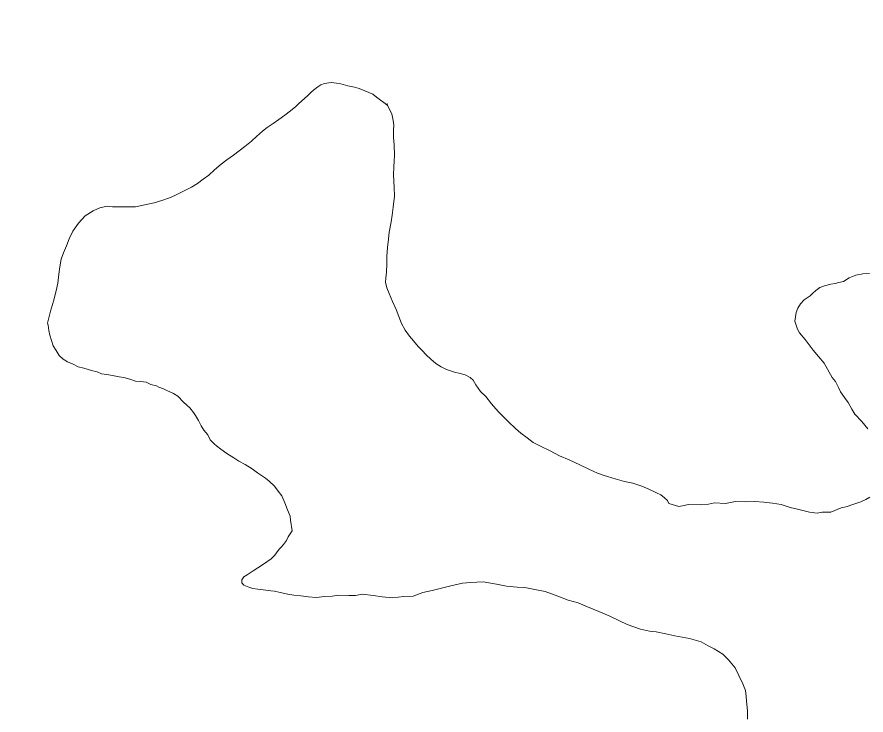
# Model space of a CAD drawing. Extents: x -1643653 to 4543381, y 1624270 to 13878484.
# Drawn here: x 679701 to 681289, y 8955215 to 8956521 of the extents above; entities that cross this region are included whole.
import ezdxf

# ---------------------------------------------------------------- set-up
doc = ezdxf.new("R2010")
doc.units = 0
doc.header["$LTSCALE"] = 200
for name, color, linetype, lineweight in [('1', 7, 'Continuous', 13), ('24', 7, 'Continuous', 25), ('29', 7, 'Continuous', 13), ('53', 7, 'Continuous', 106)]:
    doc.layers.add(name, color=color, linetype=linetype, lineweight=lineweight)

msp = doc.modelspace()

# ---------------------------------------------------------------- linework, layer by layer
at = {"layer": '1', "lineweight": 25}
msp.add_spline([(814781, 9009175.5), (814787.2, 9009173.4), (814796.9, 9009173.4), (814799.4, 9009172.4), (814805.1, 9009174.5), (814805.6, 9009176.5), (814811.7, 9009179.5), (814811.7, 9009179.5), (814801.5, 9009181), (814790.7, 9009181.5), (814784.1, 9009183.1), (814777.4, 9009185.1), (814778.4, 9009175.5)], degree=3, dxfattribs=at)
at = {"layer": '24'}
msp.add_spline([(665209.5, 8949437.1), (665261.8, 8949907.3), (665888.8, 8950560.5), (666750.9, 8951187.5), (667665.3, 8951814.5), (668344.5, 8952363.1), (668788.7, 8952911.7), (669180.6, 8953564.9), (669154.4, 8954270.2), (669755.3, 8954662.1), (670486.8, 8955027.9), (671218.3, 8955785.5), (671166.1, 8956360.3), (671531.8, 8956726), (671479.6, 8956987.3), (670957.1, 8957405.3), (670695.8, 8957849.4), (671139.9, 8958502.5), (671845.3, 8959207.9), (672394, 8958789.9), (673047.1, 8959234), (673465.1, 8959834.9), (673177.7, 8960461.9), (673987.6, 8960749.3), (675163.2, 8960879.9), (676103.7, 8960906.1), (677253.2, 8961428.6), (677697.4, 8961559.2), (678115.4, 8962133.9), (678611.8, 8962369.1), (678820.8, 8962919.9), (679291, 8963704.1), (679918, 8964226.8), (679944.1, 8964697.3), (679709, 8965272.3), (679291, 8966004.2), (678115.4, 8966945.2)], degree=3, dxfattribs=at)
at = {"layer": '29'}
for points in [[(680228.2, 8956359), (680244.4, 8956373.6), (680251, 8956379.8), (680255.6, 8956384.2), (680264, 8956390.2), (680269.7, 8956394.2), (680276.4, 8956396.5), (680288.7, 8956398.4), (680298.9, 8956397.5), (680307.1, 8956396.1), (680319.9, 8956392.4), (680332.5, 8956389.8), (680341.1, 8956387.5), (680352, 8956382.9), (680366.7, 8956376.9), (680373.8, 8956371.2), (680381.2, 8956365.2), (680387.2, 8956360.9), (680389.6, 8956358.9)], [(680389.6, 8956358.9), (680387.2, 8956360.9), (680381.2, 8956365.2), (680373.8, 8956371.2), (680366.7, 8956376.9), (680352, 8956382.9), (680341.1, 8956387.5), (680332.5, 8956389.8), (680319.9, 8956392.4), (680307.1, 8956396.1), (680298.9, 8956397.5), (680288.7, 8956398.4), (680276.4, 8956396.5), (680269.7, 8956394.2), (680264, 8956390.2), (680255.6, 8956384.2), (680251, 8956379.8), (680244.4, 8956373.6), (680228.2, 8956359)], [(679758.2, 8955948.3), (679763.5, 8955970.9), (679769.3, 8955989.6), (679774.5, 8956008.8), (679777.3, 8956023.3), (679779.1, 8956039.6), (679781.4, 8956053.5), (679783.9, 8956067.7), (679788.3, 8956079.7), (679793.4, 8956093), (679798.4, 8956105.9), (679805.2, 8956120.2), (679816.1, 8956135.4), (679828.7, 8956149.2), (679843.4, 8956158.6), (679856, 8956164.1), (679870, 8956166.8), (679879.5, 8956165.7), (679892.1, 8956165.7), (679907.6, 8956165.7), (679922.8, 8956166), (679949.2, 8956171.2), (679957.6, 8956173.6), (679971.9, 8956177.7), (679986.4, 8956182.5), (679996.4, 8956186.8), (680006.4, 8956191.9), (680018.6, 8956198.2), (680027.7, 8956202.8), (680038.7, 8956209.7), (680049.6, 8956217.4), (680059.7, 8956225.3), (680070.3, 8956235.1), (680083, 8956245.8), (680093.4, 8956253.5), (680106.1, 8956262.7), (680116.7, 8956270.6), (680127.5, 8956278.8), (680139.6, 8956288.9), (680149.2, 8956297.7), (680160.3, 8956307.3), (680169.2, 8956314.5), (680180, 8956321.6), (680190.8, 8956329), (680202.3, 8956337.2), (680213, 8956345.6), (680222.5, 8956353.7), (680228.2, 8956359)], [(680228.2, 8956359), (680222.5, 8956353.7), (680213, 8956345.6), (680202.3, 8956337.2), (680190.8, 8956329), (680180, 8956321.6), (680169.2, 8956314.5), (680160.3, 8956307.3), (680149.2, 8956297.7), (680139.6, 8956288.9), (680127.5, 8956278.8), (680116.7, 8956270.6), (680106.1, 8956262.7), (680093.4, 8956253.5), (680083, 8956245.8), (680070.3, 8956235.1), (680059.7, 8956225.3), (680049.6, 8956217.4), (680038.7, 8956209.7), (680027.7, 8956202.8), (680018.6, 8956198.2), (680006.4, 8956191.9), (679996.4, 8956186.8), (679986.4, 8956182.5), (679971.9, 8956177.7), (679957.6, 8956173.6), (679949.2, 8956171.2), (679922.8, 8956166), (679907.6, 8956165.7), (679892.1, 8956165.7), (679879.5, 8956165.7), (679870, 8956166.8), (679856, 8956164.1), (679843.4, 8956158.6), (679828.7, 8956149.2), (679816.1, 8956135.4), (679805.2, 8956120.2), (679798.4, 8956105.9), (679793.4, 8956093), (679788.3, 8956079.7), (679783.9, 8956067.7), (679781.4, 8956053.5), (679779.1, 8956039.6), (679777.3, 8956023.3), (679774.5, 8956008.8), (679769.3, 8955989.6), (679763.5, 8955970.9), (679758.2, 8955948.3)], [(680389.6, 8956358.9), (680394, 8956355.5), (680402.5, 8956339.9), (680405, 8956327.5), (680405.8, 8956318.8), (680405.6, 8956309.3), (680405.2, 8956295.7), (680406.8, 8956281.9), (680407.3, 8956262.4), (680406.7, 8956251.2), (680406, 8956240.6), (680405.4, 8956225.8), (680406.9, 8956202), (680407.4, 8956185.6), (680404.8, 8956165.1), (680403.1, 8956150.2), (680401.1, 8956137.7), (680397.5, 8956118.3), (680396.2, 8956105.2), (680394.4, 8956090), (680393.2, 8956073.6), (680393, 8956059), (680392.4, 8956043.9), (680391.3, 8956032.6), (680390.7, 8956024.6), (680393.1, 8956014.1), (680397.1, 8956003.4), (680403.8, 8955988.4), (680410.5, 8955973.6), (680415.4, 8955960.7), (680420.2, 8955947.7), (680427.5, 8955934.8), (680435.1, 8955923.8), (680442.6, 8955915.1), (680451.8, 8955904.5), (680459.2, 8955896.9), (680466.5, 8955889.1), (680475.5, 8955880.7), (680484.3, 8955872.8), (680494.7, 8955866.6), (680504.6, 8955861.4), (680519.5, 8955856.7), (680530.3, 8955853.8), (680539.2, 8955851.3), (680548.7, 8955846.5), (680554.7, 8955841.2), (680559.5, 8955833), (680568.1, 8955820.3), (680578.3, 8955810.7), (680588.6, 8955797.4), (680600.9, 8955782.9), (680620.7, 8955763.7), (680633.5, 8955750.8), (680643.8, 8955742.6), (680655.4, 8955733.3), (680666.6, 8955725.1), (680680.6, 8955718.1), (680698.6, 8955709.1), (680715.7, 8955700.2), (680733.9, 8955692.2), (680754, 8955682.8), (680771.1, 8955674.7), (680787.2, 8955667.2), (680799.8, 8955663.3), (680820.4, 8955657), (680837.8, 8955652.2), (680853.4, 8955648.5), (680870, 8955643.1), (680883.2, 8955637.7), (680897.7, 8955630.6), (680905.6, 8955626.7), (680912.2, 8955621.3), (680917.8, 8955616.1), (680920.7, 8955610.7)], [(680920.7, 8955610.7), (680917.8, 8955616.1), (680912.2, 8955621.3), (680905.6, 8955626.7), (680897.7, 8955630.6), (680883.2, 8955637.7), (680870, 8955643.1), (680853.4, 8955648.5), (680837.8, 8955652.2), (680820.4, 8955657), (680799.8, 8955663.3), (680787.2, 8955667.2), (680771.1, 8955674.7), (680754, 8955682.8), (680733.9, 8955692.2), (680715.7, 8955700.2), (680698.6, 8955709.1), (680680.6, 8955718.1), (680666.6, 8955725.1), (680655.4, 8955733.3), (680643.8, 8955742.6), (680633.5, 8955750.8), (680620.7, 8955763.7), (680600.9, 8955782.9), (680588.6, 8955797.4), (680578.3, 8955810.7), (680568.1, 8955820.3), (680559.5, 8955833), (680554.7, 8955841.2), (680548.7, 8955846.5), (680539.2, 8955851.3), (680530.3, 8955853.8), (680519.5, 8955856.7), (680504.6, 8955861.4), (680494.7, 8955866.6), (680484.3, 8955872.8), (680475.5, 8955880.7), (680466.5, 8955889.1), (680459.2, 8955896.9), (680451.8, 8955904.5), (680442.6, 8955915.1), (680435.1, 8955923.8), (680427.5, 8955934.8), (680420.2, 8955947.7), (680415.4, 8955960.7), (680410.5, 8955973.6), (680403.8, 8955988.4), (680397.1, 8956003.4), (680393.1, 8956014.1), (680390.7, 8956024.6), (680391.3, 8956032.6), (680392.4, 8956043.9), (680393, 8956059), (680393.2, 8956073.6), (680394.4, 8956090), (680396.2, 8956105.2), (680397.5, 8956118.3), (680401.1, 8956137.7), (680403.1, 8956150.2), (680404.8, 8956165.1), (680407.4, 8956185.6), (680406.9, 8956202), (680405.4, 8956225.8), (680406, 8956240.6), (680406.7, 8956251.2), (680407.3, 8956262.4), (680406.8, 8956281.9), (680405.2, 8956295.7), (680405.6, 8956309.3), (680405.8, 8956318.8), (680405, 8956327.5), (680402.5, 8956339.9), (680394, 8956355.5), (680389.6, 8956358.9)], [(680393.8, 8956358.9), (680394, 8956355.5), (680394, 8956355.5)], [(681293, 8955750.7), (681281.7, 8955764.2), (681268.7, 8955777.6), (681262.9, 8955787.5), (681255.9, 8955799.8), (681248.9, 8955809.2), (681241.8, 8955819.5), (681238, 8955827.9), (681232.2, 8955838.9), (681226.3, 8955846.8), (681217.6, 8955862.3), (681210.9, 8955873.4), (681200.6, 8955886.1), (681190.4, 8955897.8), (681182.9, 8955907.6), (681175.7, 8955917.5), (681164.8, 8955930), (681161, 8955936.8), (681158.6, 8955944.3), (681156, 8955952.2), (681158.7, 8955967.9), (681162.1, 8955976.5), (681166.9, 8955984.4), (681173.9, 8955991.7), (681184.9, 8955999), (681190.1, 8956004.2), (681195.8, 8956009.5), (681203.1, 8956014.7), (681211.7, 8956018), (681223.8, 8956021.4), (681231.8, 8956022.5), (681238.8, 8956024.2), (681247, 8956026.3), (681258, 8956032.7), (681270.4, 8956037.9), (681283.3, 8956040.5), (681295.6, 8956040.9)], [(681295.6, 8956040.9), (681283.3, 8956040.5), (681270.4, 8956037.9), (681258, 8956032.7), (681247, 8956026.3), (681238.8, 8956024.2), (681231.8, 8956022.5), (681223.8, 8956021.4), (681211.7, 8956018), (681203.1, 8956014.7), (681195.8, 8956009.5), (681190.1, 8956004.2), (681184.9, 8955999), (681173.9, 8955991.7), (681166.9, 8955984.4), (681162.1, 8955976.5), (681158.7, 8955967.9), (681156, 8955952.2), (681158.6, 8955944.3), (681161, 8955936.8), (681164.8, 8955930), (681175.7, 8955917.5), (681182.9, 8955907.6), (681190.4, 8955897.8), (681200.6, 8955886.1), (681210.9, 8955873.4), (681217.6, 8955862.3), (681226.3, 8955846.8), (681232.2, 8955838.9), (681238, 8955827.9), (681241.8, 8955819.5), (681248.9, 8955809.2), (681255.9, 8955799.8), (681262.9, 8955787.5), (681268.7, 8955777.6), (681281.7, 8955764.2), (681293, 8955750.7)], [(679758.2, 8955948.3), (679759.1, 8955944.2), (679760.9, 8955934.2), (679762.7, 8955925.6), (679765.3, 8955915.6), (679768.9, 8955905.9), (679774.1, 8955897.1), (679779.8, 8955887.4), (679787.1, 8955880.9), (679795.7, 8955875.9), (679806, 8955871.6), (679815.4, 8955866.6), (679826.1, 8955864.1), (679840.5, 8955859.6), (679851.3, 8955857.1), (679859, 8955853.6), (679869.2, 8955851.9), (679879.7, 8955850.1), (679892.1, 8955847.8), (679901.1, 8955846.8), (679912.3, 8955843.6), (679922.6, 8955839.9), (679932.5, 8955838.8), (679942.7, 8955837.5), (679951.5, 8955833.6), (679962.2, 8955830.7), (679966.6, 8955828.3), (679975.1, 8955825.3), (679981.5, 8955822.4), (679993.9, 8955816.7), (680002.1, 8955811.6), (680012.3, 8955800.1), (680019, 8955795), (680024.5, 8955789.7), (680031.5, 8955781), (680035.2, 8955775.6), (680040.8, 8955765.9), (680045.3, 8955755.9), (680050.4, 8955748.2), (680057.8, 8955739.4), (680062.6, 8955729.9), (680069.8, 8955722.1), (680074.5, 8955718.5), (680082.2, 8955712.4), (680093.9, 8955704.3), (680106.6, 8955696.2), (680116, 8955689.9), (680127.8, 8955683.5), (680140.9, 8955675.3), (680150.8, 8955668.3), (680165.9, 8955657.9), (680172.5, 8955652.7), (680182.7, 8955643.4), (680189.8, 8955633.9), (680196.4, 8955624.9), (680202.4, 8955612.2), (680207.4, 8955599.1), (680212.1, 8955586.9), (680212.9, 8955579.7), (680215.8, 8955559.3)], [(679758.2, 8955948.3), (679759.1, 8955944.2), (679760.9, 8955934.2), (679762.7, 8955925.6), (679765.3, 8955915.6), (679768.9, 8955905.9), (679774.1, 8955897.1), (679779.8, 8955887.4), (679787.1, 8955880.9), (679795.7, 8955875.9), (679806, 8955871.6), (679815.4, 8955866.6), (679826.1, 8955864.1), (679840.5, 8955859.6), (679851.3, 8955857.1), (679859, 8955853.6), (679869.2, 8955851.9), (679879.7, 8955850.1), (679892.1, 8955847.8), (679901.1, 8955846.8), (679912.3, 8955843.6), (679922.6, 8955839.9), (679932.5, 8955838.8), (679942.7, 8955837.5), (679951.5, 8955833.6), (679962.2, 8955830.7), (679966.6, 8955828.3), (679975.1, 8955825.3), (679981.5, 8955822.4), (679993.9, 8955816.7), (680002.1, 8955811.6), (680012.3, 8955800.1), (680019, 8955795), (680024.5, 8955789.7), (680031.5, 8955781), (680035.2, 8955775.6), (680040.8, 8955765.9), (680045.3, 8955755.9), (680050.4, 8955748.2), (680057.8, 8955739.4), (680062.6, 8955729.9), (680069.8, 8955722.1), (680074.5, 8955718.5), (680082.2, 8955712.4), (680093.9, 8955704.3), (680106.6, 8955696.2), (680116, 8955689.9), (680127.8, 8955683.5), (680140.9, 8955675.3), (680150.8, 8955668.3), (680165.9, 8955657.9), (680172.5, 8955652.7), (680182.7, 8955643.4), (680189.8, 8955633.9), (680196.4, 8955624.9), (680202.4, 8955612.2), (680207.4, 8955599.1), (680212.1, 8955586.9), (680212.9, 8955579.7), (680215.8, 8955559.3)], [(680920.7, 8955610.7), (680939.2, 8955605.2), (680949.2, 8955606.8), (680956.9, 8955609.1), (680980.1, 8955608.4), (680994.7, 8955609.2), (681005.8, 8955612), (681026.6, 8955611), (681045.5, 8955614.3), (681064.2, 8955613.6), (681081.3, 8955614.4), (681098.1, 8955613.5), (681114.6, 8955611.2), (681130.6, 8955608.7), (681147.2, 8955603.3), (681161.3, 8955600.3), (681183.8, 8955594.8), (681198.2, 8955592.9), (681207.4, 8955594.4), (681223.4, 8955594.8), (681243.2, 8955602.7), (681254.9, 8955605.1), (681259.4, 8955607), (681279.6, 8955613.7), (681288.9, 8955618.2), (681296.6, 8955622.7)], [(681296.6, 8955622.7), (681288.9, 8955618.2), (681279.6, 8955613.7), (681259.4, 8955607), (681254.9, 8955605.1), (681243.2, 8955602.7), (681223.4, 8955594.8), (681207.4, 8955594.4), (681198.2, 8955592.9), (681183.8, 8955594.8), (681161.3, 8955600.3), (681147.2, 8955603.3), (681130.6, 8955608.7), (681114.6, 8955611.2), (681098.1, 8955613.5), (681081.3, 8955614.4), (681064.2, 8955613.6), (681045.5, 8955614.3), (681026.6, 8955611), (681005.8, 8955612), (680994.7, 8955609.2), (680980.1, 8955608.4), (680956.9, 8955609.1), (680949.2, 8955606.8), (680939.2, 8955605.2), (680920.7, 8955610.7)], [(680215.8, 8955559.3), (680208.6, 8955548.1), (680205.1, 8955541.6), (680203.4, 8955538.8), (680199.9, 8955534), (680195.1, 8955529.3), (680191.5, 8955525), (680186.5, 8955518.4), (680183.1, 8955514.2), (680176.4, 8955507.4), (680168.4, 8955501.7), (680162.3, 8955497.2), (680151.6, 8955490.5), (680142.6, 8955484.7), (680131.9, 8955477.2), (680125.5, 8955473.3), (680121.8, 8955468.2), (680121.4, 8955462.6), (680125.2, 8955457.7), (680134.5, 8955454), (680142.2, 8955451.4), (680151.4, 8955450.2), (680161.5, 8955449.1), (680175.7, 8955447.4), (680182.9, 8955446.4), (680193.5, 8955443.9), (680207.6, 8955441.1), (680219, 8955439.2), (680232.1, 8955437.9), (680246.6, 8955435.8), (680260.7, 8955434.8), (680277.2, 8955436.8), (680290.6, 8955437.6), (680303.3, 8955439.1), (680321.6, 8955438.8), (680334.1, 8955438.5), (680346.9, 8955440.8), (680367.4, 8955438.3), (680384.1, 8955436.1), (680403.7, 8955434.2), (680424.9, 8955436.5), (680442, 8955437.2), (680460.5, 8955444.4), (680477.8, 8955447.8), (680497.6, 8955453.2), (680510.4, 8955456.3), (680534.2, 8955461.8), (680549.7, 8955463.2), (680573.2, 8955463.9), (680598.1, 8955459.8), (680616.5, 8955456), (680636.8, 8955454.4), (680651.2, 8955453.5), (680670, 8955449.9), (680689, 8955445.9), (680712.6, 8955437.6), (680732.1, 8955429.8), (680750.9, 8955424.8), (680768.5, 8955417.4), (680789.5, 8955408.6), (680808.8, 8955400.6), (680828.5, 8955391.2), (680842.7, 8955384.5), (680867.5, 8955375.5), (680884.4, 8955372.1), (680896.8, 8955370.7), (680914.7, 8955367.1), (680932, 8955363), (680959.2, 8955358.1), (680980.8, 8955351.7), (680994.3, 8955344.6), (681005.6, 8955338.5), (681021.7, 8955328.6), (681032, 8955318.3), (681044.7, 8955303), (681051.6, 8955289.2), (681059.2, 8955273.6), (681064.2, 8955261.1), (681065.2, 8955250.3), (681065.7, 8955240.9), (681067.4, 8955222.7), (681067.5, 8955206.9)], [(680215.8, 8955559.3), (680208.6, 8955548.1), (680205.1, 8955541.6), (680203.4, 8955538.8), (680199.9, 8955534), (680195.1, 8955529.3), (680191.5, 8955525), (680186.5, 8955518.4), (680183.1, 8955514.2), (680176.4, 8955507.4), (680168.4, 8955501.7), (680162.3, 8955497.2), (680151.6, 8955490.5), (680142.6, 8955484.7), (680131.9, 8955477.2), (680125.5, 8955473.3), (680121.8, 8955468.2), (680121.4, 8955462.6), (680125.2, 8955457.7), (680134.5, 8955454), (680142.2, 8955451.4), (680151.4, 8955450.2), (680161.5, 8955449.1), (680175.7, 8955447.4), (680182.9, 8955446.4), (680193.5, 8955443.9), (680207.6, 8955441.1), (680219, 8955439.2), (680232.1, 8955437.9), (680246.6, 8955435.8), (680260.7, 8955434.8), (680277.2, 8955436.8), (680290.6, 8955437.6), (680303.3, 8955439.1), (680321.6, 8955438.8), (680334.1, 8955438.5), (680346.9, 8955440.8), (680367.4, 8955438.3), (680384.1, 8955436.1), (680403.7, 8955434.2), (680424.9, 8955436.5), (680442, 8955437.2), (680460.5, 8955444.4), (680477.8, 8955447.8), (680497.6, 8955453.2), (680510.4, 8955456.3), (680534.2, 8955461.8), (680549.7, 8955463.2), (680573.2, 8955463.9), (680598.1, 8955459.8), (680616.5, 8955456), (680636.8, 8955454.4), (680651.2, 8955453.5), (680670, 8955449.9), (680689, 8955445.9), (680712.6, 8955437.6), (680732.1, 8955429.8), (680750.9, 8955424.8), (680768.5, 8955417.4), (680789.5, 8955408.6), (680808.8, 8955400.6), (680828.5, 8955391.2), (680842.7, 8955384.5), (680867.5, 8955375.5), (680884.4, 8955372.1), (680896.8, 8955370.7), (680914.7, 8955367.1), (680932, 8955363), (680959.2, 8955358.1), (680980.8, 8955351.7), (680994.3, 8955344.6), (681005.6, 8955338.5), (681021.7, 8955328.6), (681032, 8955318.3), (681044.7, 8955303), (681051.6, 8955289.2), (681059.2, 8955273.6), (681064.2, 8955261.1), (681065.2, 8955250.3), (681065.7, 8955240.9), (681067.4, 8955222.7), (681067.5, 8955206.9)]]:
    msp.add_lwpolyline(points, dxfattribs=at)
at = {"layer": '53'}
msp.add_spline([(671243.6, 8955851), (671166.1, 8956360.3), (671531.8, 8956726), (671479.6, 8956987.3), (670957.1, 8957405.3), (670695.8, 8957849.4), (671139.9, 8958502.5), (671845.3, 8959207.9), (672394, 8958789.9), (673047.1, 8959234), (673465.1, 8959834.9), (673177.7, 8960461.9), (673987.6, 8960749.3), (675163.2, 8960879.9), (676103.7, 8960906.1), (677253.2, 8961428.6), (677697.4, 8961559.2), (678115.4, 8962133.9), (678611.8, 8962369.1), (678820.8, 8962919.9), (679291, 8963704.1), (679918, 8964226.8), (679978.5, 8964524.9)], degree=3, dxfattribs=at)

doc.saveas('drawing.dxf')
